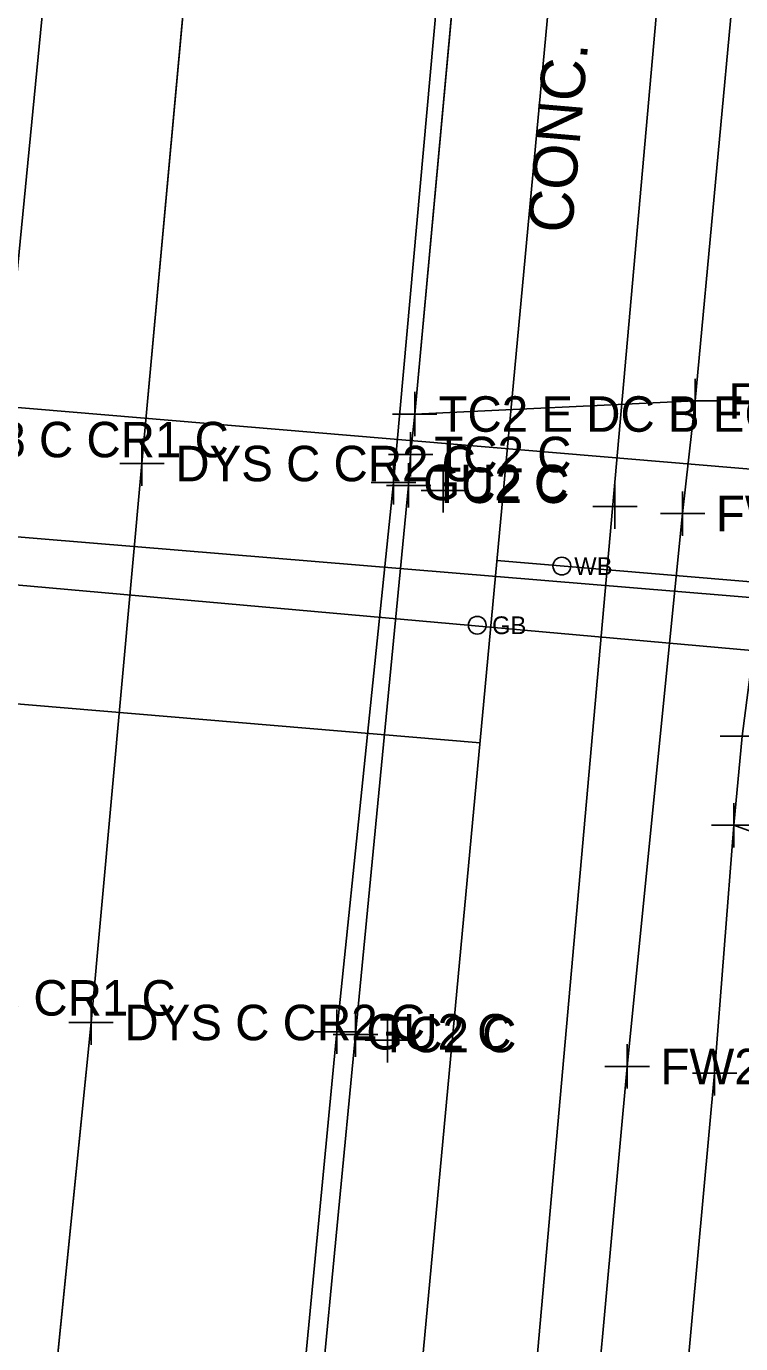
# Model space of a CAD drawing. Extents: x 1363693 to 1365209, y 422201 to 424153.
# Drawn here: x 1364259.3 to 1364291.5, y 423273.4 to 423332.8 of the extents above; entities that cross this region are included whole.
import ezdxf

# ---------------------------------------------------------------- set-up
doc = ezdxf.new("R2010")
doc.units = 0
for name, color, linetype in [('BASELINE-CL-RW', 7, 'Continuous'), ('O-ALGN-BASELINE-WERK-CL-RW', 7, 'Continuous'), ('O-ALGN-TEXT-BASELINE-WERK-CL-RW', 7, 'Continuous'), ('OWNERS', 7, 'Continuous'), ('PM_X_Channelizing_Line', 7, 'Continuous'), ('PM_X_CL_Double_Solid', 7, 'Continuous'), ('PV_X_Driveway', 7, 'Continuous'), ('RD_X_Text', 7, 'Continuous'), ('SV_X_Original_Ground', 7, 'Continuous'), ('SV_X_Shot_Marker', 7, 'Continuous'), ('UT_X_Gas', 7, 'Continuous'), ('UT_X_Gas_Cells', 7, 'Continuous'), ('UT_X_Gas_Text', 7, 'Continuous'), ('UT_X_Sanitary_Line', 7, 'Continuous'), ('UT_X_Telecom', 7, 'Continuous'), ('UT_X_Water', 7, 'Continuous'), ('UT_X_Water_Text', 7, 'Continuous')]:
    doc.layers.add(name, color=color, linetype=linetype)

msp = doc.modelspace()

# ---------------------------------------------------------------- linework, layer by layer
at = {"layer": 'BASELINE-CL-RW'}
msp.add_line((1364276.817, 423315.341), (1364278.824, 423337.056), dxfattribs=at)
for points in [[(1364276.817, 423315.341), (1364278.824, 423337.056), (1364279.424, 423342.926)], [(1364270.78, 423252.258), (1364270.905, 423253.79), (1364271.755, 423262.479), (1364274.148, 423287.365), (1364276.542, 423312.126), (1364276.629, 423313.518), (1364276.817, 423315.341)]]:
    msp.add_lwpolyline(points, dxfattribs=at)
at = {"layer": 'O-ALGN-BASELINE-WERK-CL-RW'}
for points in [[(1364249.902, 423158.791), (1364250.503, 423164.512), (1364252.607, 423188.339), (1364254.923, 423212.972), (1364257.404, 423238.28), (1364259.756, 423263.24), (1364262.23, 423287.907), (1364264.525, 423313.109), (1364266.799, 423338.059), (1364269.18, 423362.6), (1364270.898, 423383.042), (1364271.421, 423387.792), (1364273.694, 423412.788), (1364274.267, 423419.877), (1364276.088, 423437.913), (1364278.182, 423462.848), (1364280.153, 423481.654), (1364280.683, 423487.482), (1364283.085, 423512.281), (1364285.368, 423537.055), (1364287.801, 423562.038)], [(1364291.2, 423296.798), (1364292.969, 423296.164), (1364296.376, 423295.889), (1364298.558, 423295.71), (1364301.138, 423295.56)]]:
    msp.add_lwpolyline(points, dxfattribs=at)
at = {"layer": 'O-ALGN-TEXT-BASELINE-WERK-CL-RW'}
for points in [[(1364277.041, 423186.453), (1364279.249, 423211.34), (1364281.062, 423228.074), (1364281.809, 423236.125), (1364283.024, 423250.18), (1364284.121, 423261.072), (1364286.393, 423285.925), (1364288.893, 423310.853), (1364289.461, 423315.932), (1364291.285, 423335.668), (1364291.825, 423341.593), (1364293.598, 423360.72), (1364295.788, 423384.44), (1364295.973, 423385.791), (1364296.712, 423394.509), (1364298.068, 423410.324), (1364299.056, 423420.392), (1364298.963, 423423.182), (1364298.651, 423425.956), (1364298.651, 423425.956), (1364298.044, 423429.016), (1364297.169, 423432.011), (1364297.169, 423432.011)], [(1364288.049, 423260.634), (1364290.333, 423285.623), (1364291.2, 423296.798), (1364291.58, 423300.813), (1364292.823, 423310.443), (1364293.111, 423313.713), (1364294.382, 423326.121), (1364294.901, 423331.286), (1364295.277, 423335.321), (1364295.682, 423341.235), (1364297.432, 423360.37), (1364299.6, 423383.973), (1364299.789, 423385.241), (1364300.506, 423393.275), (1364302.133, 423410.038), (1364303.056, 423419.974), (1364303.785, 423425.594), (1364316.813, 423424.472), (1364342.217, 423421.511), (1364361.421, 423419.342)]]:
    msp.add_lwpolyline(points, dxfattribs=at)
at = {"layer": 'OWNERS'}
msp.add_line((1364276.817, 423315.341), (1364289.461, 423315.932), dxfattribs=at)
for points in [[(1364263.974, 423188.104), (1364266.432, 423212.687), (1364267.926, 423228.81), (1364268.734, 423237.459), (1364270.156, 423253.843), (1364270.935, 423262.642), (1364273.302, 423287.489), (1364275.861, 423312.256), (1364278.117, 423337.291), (1364278.887, 423344.525), (1364280.523, 423362.288), (1364282.564, 423384.505), (1364282.845, 423386.962), (1364283.643, 423396.734), (1364284.072, 423402.846), (1364284.5, 423405.767)], [(1364291.2, 423296.798), (1364292.654, 423296.77), (1364292.794, 423296.756), (1364293.709, 423296.649), (1364294.665, 423296.563), (1364301.134, 423295.864)]]:
    msp.add_lwpolyline(points, dxfattribs=at)
at = {"layer": 'PM_X_Channelizing_Line'}
for p, q in [((1364264.525, 423313.109), (1364266.799, 423338.059)), ((1364262.23, 423287.907), (1364264.525, 423313.109)), ((1364259.756, 423263.24), (1364262.23, 423287.907))]:
    msp.add_line(p, q, dxfattribs=at)
at = {"layer": 'PM_X_CL_Double_Solid'}
for p, q in [((1364264.525, 423313.109), (1364266.799, 423338.059)), ((1364262.23, 423287.907), (1364264.525, 423313.109)), ((1364259.756, 423263.24), (1364262.23, 423287.907))]:
    msp.add_line(p, q, dxfattribs=at)
at = {"layer": 'PV_X_Driveway'}
msp.add_lwpolyline([(1364291.2, 423296.798), (1364292.654, 423296.77), (1364292.794, 423296.756), (1364293.709, 423296.649), (1364294.665, 423296.563), (1364301.134, 423295.864)], dxfattribs=at)
at = {"layer": 'SV_X_Original_Ground'}
for p, q in [((1364264.525, 423312.109), (1364264.525, 423314.109)), ((1364263.525, 423313.109), (1364265.525, 423313.109)), ((1364278.103, 423310.894), (1364278.103, 423312.894)), ((1364277.103, 423311.894), (1364279.103, 423311.894)), ((1364285.841, 423310.166), (1364285.841, 423312.166)), ((1364284.841, 423311.166), (1364286.841, 423311.166)), ((1364262.23, 423286.907), (1364262.23, 423288.907)), ((1364275.589, 423286.11), (1364275.589, 423288.11)), ((1364261.23, 423287.907), (1364263.23, 423287.907)), ((1364274.589, 423287.11), (1364276.589, 423287.11))]:
    msp.add_line(p, q, dxfattribs=at)
at = {"layer": 'SV_X_Shot_Marker'}
for p, q in [((1364289.461, 423314.932), (1364289.461, 423316.932)), ((1364276.817, 423314.341), (1364276.817, 423316.341)), ((1364288.461, 423315.932), (1364290.461, 423315.932)), ((1364275.817, 423315.341), (1364277.817, 423315.341)), ((1364276.629, 423312.518), (1364276.629, 423314.518)), ((1364275.629, 423313.518), (1364277.629, 423313.518)), ((1364275.861, 423311.256), (1364275.861, 423313.256)), ((1364276.542, 423311.126), (1364276.542, 423313.126)), ((1364274.861, 423312.256), (1364276.861, 423312.256)), ((1364275.542, 423312.126), (1364277.542, 423312.126)), ((1364288.893, 423309.853), (1364288.893, 423311.853)), ((1364287.893, 423310.853), (1364289.893, 423310.853)), ((1364290.58, 423300.813), (1364292.58, 423300.813)), ((1364291.2, 423295.798), (1364291.2, 423297.798)), ((1364290.2, 423296.798), (1364292.2, 423296.798)), ((1364273.302, 423286.489), (1364273.302, 423288.489)), ((1364274.148, 423286.365), (1364274.148, 423288.365)), ((1364272.302, 423287.489), (1364274.302, 423287.489)), ((1364273.148, 423287.365), (1364275.148, 423287.365)), ((1364286.393, 423284.925), (1364286.393, 423286.925)), ((1364290.333, 423284.623), (1364290.333, 423286.623)), ((1364285.393, 423285.925), (1364287.393, 423285.925)), ((1364289.333, 423285.623), (1364291.333, 423285.623))]:
    msp.add_line(p, q, dxfattribs=at)
at = {"layer": 'UT_X_Gas'}
for p, q in [((1364234.064, 423311.855), (1364294.016, 423306.9)), ((1364293.752, 423304.522), (1364233.932, 423309.873))]:
    msp.add_line(p, q, dxfattribs=at)
at = {"layer": 'UT_X_Gas_Cells'}
msp.add_circle((1364279.636, 423305.817), 0.4, dxfattribs=at)
at = {"layer": 'UT_X_Sanitary_Line'}
msp.add_line((1364301.701, 423312.041), (1364258.008, 423315.716), dxfattribs=at)
msp.add_lwpolyline([(1364253.212, 423263.577), (1364270.768, 423443.607), (1364363.352, 423434.92)], dxfattribs=at)
at = {"layer": 'UT_X_Telecom'}
msp.add_lwpolyline([(1364331.133, 423132.499), (1364271.573, 423151.567), (1364307.701, 423558.666)], dxfattribs=at)
at = {"layer": 'UT_X_Water'}
for p, q in [((1364280.513, 423308.735), (1364299.787, 423307.115)), ((1364219.961, 423305.538), (1364279.761, 423300.52))]:
    msp.add_line(p, q, dxfattribs=at)
msp.add_lwpolyline([(1364264.276, 423134.188), (1364290.904, 423420.252), (1364296.496, 423480.942), (1364304.106, 423560.043)], dxfattribs=at)
msp.add_circle((1364283.449, 423308.485), 0.4, dxfattribs=at)

# ---------------------------------------------------------------- texts
at = {"layer": 'RD_X_Text'}
msp.add_text('CONC.', height=2, rotation=85.09919, dxfattribs=at).set_placement((1364283.9, 423323.448))
at = {"layer": 'SV_X_Original_Ground'}
for s, p in [('WS8 C CR1 C', (1364254.649, 423313.389)), ('DYS C CR2 C', (1364266.025, 423312.309)), ('WS8 C CR1 C', (1364252.257, 423288.217)), ('DYS C CR2 C', (1364263.73, 423287.107))]:
    msp.add_text(s, height=1.6, dxfattribs=at).set_placement(p)
at = {"layer": 'SV_X_Shot_Marker'}
for s, p in [('FW2 C ECC E', (1364290.961, 423315.132)), ('TC2 E DC B ECC B', (1364277.888, 423314.541)), ('TC2 C', (1364277.7, 423312.718)), ('GU2 C', (1364277.198, 423311.456)), ('TC2 C', (1364277.613, 423311.326)), ('FW2 C', (1364290.393, 423310.053)), ('GU2 C', (1364274.639, 423286.689)), ('TC2 C', (1364275.219, 423286.565)), ('FW2 C', (1364287.893, 423285.125))]:
    msp.add_text(s, height=1.6, dxfattribs=at).set_placement(p)
at = {"layer": 'UT_X_Gas_Text'}
msp.add_text('GB', height=0.8, dxfattribs=at).set_placement((1364280.304, 423305.417))
at = {"layer": 'UT_X_Water_Text'}
msp.add_text('WB', height=0.8, dxfattribs=at).set_placement((1364284.009, 423308.085))

doc.saveas('drawing.dxf')
